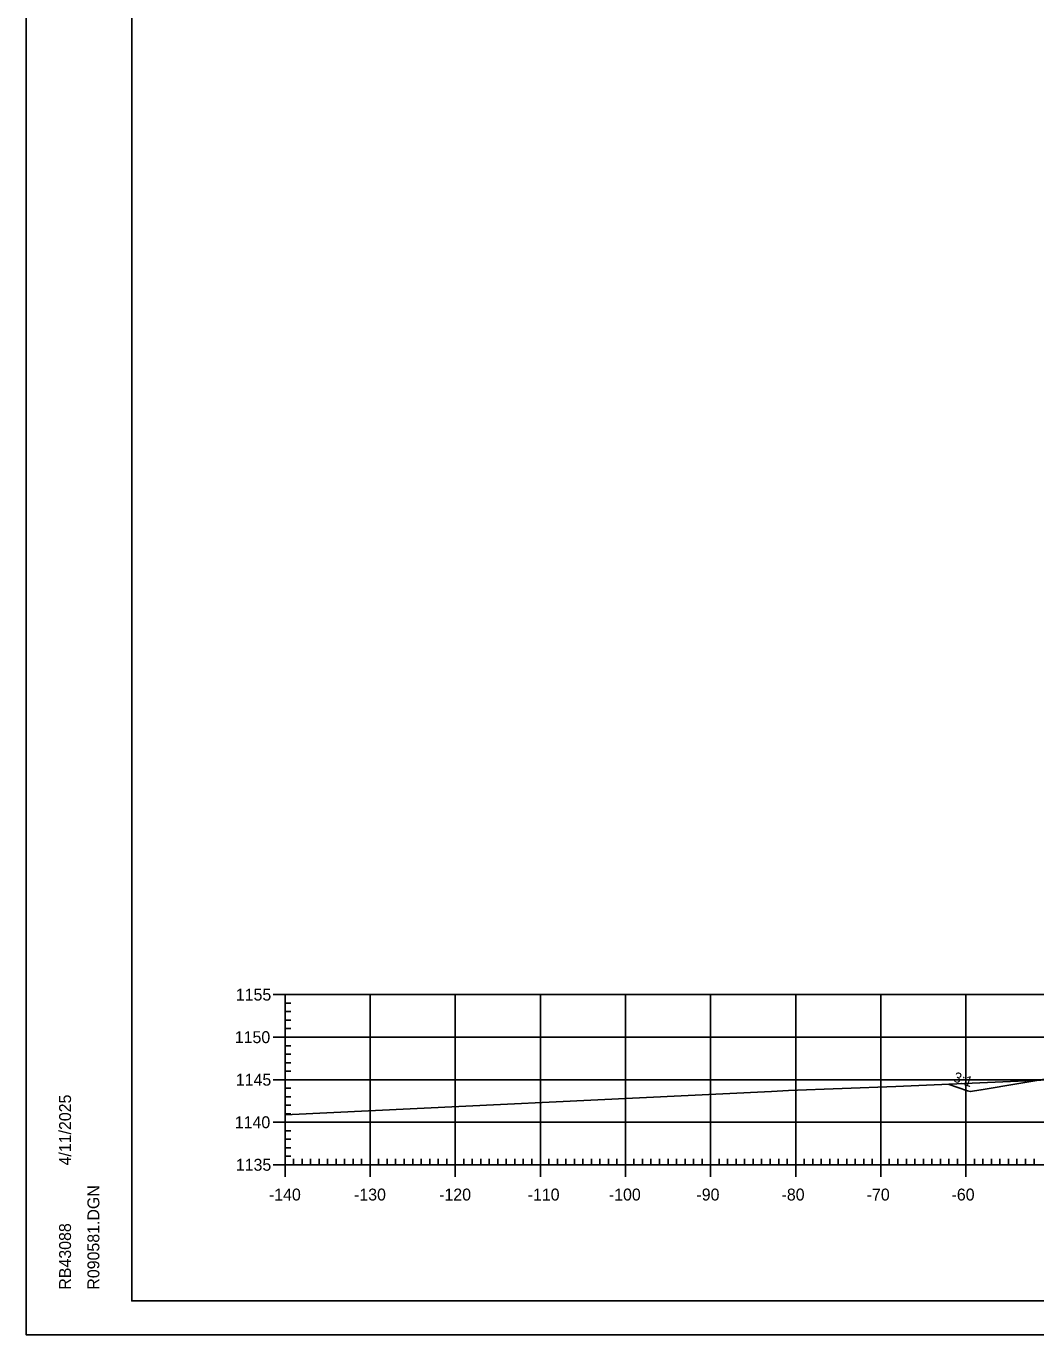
# Model space of a CAD drawing. Extents: x 1322838 to 1324533, y 339903 to 351025.
# Drawn here: x 1323993.2 to 1324111.9, y 342736 to 342889.9 of the extents above; entities that cross this region are included whole.
import ezdxf

# ---------------------------------------------------------------- set-up
doc = ezdxf.new("R2010")
doc.units = 0
for name, color, linetype in [('R_Axis', 7, 'Continuous'), ('R_Axis Annot', 7, 'Continuous'), ('R_Border', 7, 'Continuous'), ('R_Exist Surface', 7, 'Continuous'), ('R_Fin Surface', 7, 'Continuous'), ('R_Fin Surface Annot', 7, 'Continuous'), ('R_Grid', 7, 'Continuous'), ('R_No Plot', 7, 'Continuous')]:
    doc.layers.add(name, color=color, linetype=linetype)

msp = doc.modelspace()

# ---------------------------------------------------------------- linework, layer by layer
at = {"layer": 'R_Axis'}
for p, q in [((1324022.24, 342776.02), (1324025.04, 342776.02)), ((1324023.64, 342756.02), (1324023.64, 342776.02)), ((1324023.64, 342775.02), (1324024.34, 342775.02)), ((1324023.64, 342774.02), (1324024.34, 342774.02)), ((1324023.64, 342773.02), (1324024.34, 342773.02)), ((1324023.64, 342772.02), (1324024.34, 342772.02)), ((1324022.24, 342771.02), (1324025.04, 342771.02)), ((1324023.64, 342770.02), (1324024.34, 342770.02)), ((1324023.64, 342769.02), (1324024.34, 342769.02)), ((1324023.64, 342768.02), (1324024.34, 342768.02)), ((1324022.24, 342766.02), (1324025.04, 342766.02)), ((1324023.64, 342767.02), (1324024.34, 342767.02)), ((1324023.64, 342765.02), (1324024.34, 342765.02)), ((1324023.64, 342764.02), (1324024.34, 342764.02)), ((1324023.64, 342763.02), (1324024.34, 342763.02)), ((1324022.24, 342761.02), (1324025.04, 342761.02)), ((1324023.64, 342762.02), (1324024.34, 342762.02)), ((1324023.64, 342760.02), (1324024.34, 342760.02)), ((1324023.64, 342759.02), (1324024.34, 342759.02)), ((1324023.64, 342758.02), (1324024.34, 342758.02)), ((1324023.64, 342754.62), (1324023.64, 342757.42)), ((1324023.64, 342757.02), (1324024.34, 342757.02)), ((1324024.64, 342756.02), (1324024.64, 342756.72)), ((1324025.64, 342756.02), (1324025.64, 342756.72)), ((1324026.64, 342756.02), (1324026.64, 342756.72)), ((1324027.64, 342756.02), (1324027.64, 342756.72)), ((1324028.64, 342756.02), (1324028.64, 342756.72)), ((1324029.64, 342756.02), (1324029.64, 342756.72)), ((1324030.64, 342756.02), (1324030.64, 342756.72)), ((1324031.64, 342756.02), (1324031.64, 342756.72)), ((1324032.64, 342756.02), (1324032.64, 342756.72)), ((1324033.64, 342754.62), (1324033.64, 342757.42)), ((1324034.64, 342756.02), (1324034.64, 342756.72)), ((1324035.64, 342756.02), (1324035.64, 342756.72)), ((1324036.64, 342756.02), (1324036.64, 342756.72)), ((1324037.64, 342756.02), (1324037.64, 342756.72)), ((1324038.64, 342756.02), (1324038.64, 342756.72)), ((1324039.64, 342756.02), (1324039.64, 342756.72)), ((1324040.64, 342756.02), (1324040.64, 342756.72)), ((1324041.64, 342756.02), (1324041.64, 342756.72)), ((1324042.64, 342756.02), (1324042.64, 342756.72)), ((1324043.64, 342754.62), (1324043.64, 342757.42)), ((1324044.64, 342756.02), (1324044.64, 342756.72)), ((1324045.64, 342756.02), (1324045.64, 342756.72)), ((1324046.64, 342756.02), (1324046.64, 342756.72)), ((1324047.64, 342756.02), (1324047.64, 342756.72)), ((1324048.64, 342756.02), (1324048.64, 342756.72)), ((1324049.64, 342756.02), (1324049.64, 342756.72)), ((1324050.64, 342756.02), (1324050.64, 342756.72)), ((1324051.64, 342756.02), (1324051.64, 342756.72)), ((1324052.64, 342756.02), (1324052.64, 342756.72)), ((1324053.64, 342754.62), (1324053.64, 342757.42)), ((1324054.64, 342756.02), (1324054.64, 342756.72)), ((1324055.64, 342756.02), (1324055.64, 342756.72)), ((1324056.64, 342756.02), (1324056.64, 342756.72)), ((1324057.64, 342756.02), (1324057.64, 342756.72)), ((1324058.64, 342756.02), (1324058.64, 342756.72)), ((1324059.64, 342756.02), (1324059.64, 342756.72)), ((1324060.64, 342756.02), (1324060.64, 342756.72)), ((1324061.64, 342756.02), (1324061.64, 342756.72)), ((1324062.64, 342756.02), (1324062.64, 342756.72)), ((1324063.64, 342754.62), (1324063.64, 342757.42)), ((1324064.64, 342756.02), (1324064.64, 342756.72)), ((1324065.64, 342756.02), (1324065.64, 342756.72)), ((1324066.64, 342756.02), (1324066.64, 342756.72)), ((1324067.64, 342756.02), (1324067.64, 342756.72)), ((1324068.64, 342756.02), (1324068.64, 342756.72)), ((1324069.64, 342756.02), (1324069.64, 342756.72)), ((1324070.64, 342756.02), (1324070.64, 342756.72)), ((1324071.64, 342756.02), (1324071.64, 342756.72)), ((1324072.64, 342756.02), (1324072.64, 342756.72)), ((1324073.64, 342754.62), (1324073.64, 342757.42)), ((1324074.64, 342756.02), (1324074.64, 342756.72)), ((1324075.64, 342756.02), (1324075.64, 342756.72)), ((1324076.64, 342756.02), (1324076.64, 342756.72)), ((1324077.64, 342756.02), (1324077.64, 342756.72)), ((1324078.64, 342756.02), (1324078.64, 342756.72)), ((1324079.64, 342756.02), (1324079.64, 342756.72)), ((1324080.64, 342756.02), (1324080.64, 342756.72)), ((1324081.64, 342756.02), (1324081.64, 342756.72)), ((1324082.64, 342756.02), (1324082.64, 342756.72)), ((1324083.64, 342754.62), (1324083.64, 342757.42)), ((1324084.64, 342756.02), (1324084.64, 342756.72)), ((1324085.64, 342756.02), (1324085.64, 342756.72)), ((1324086.64, 342756.02), (1324086.64, 342756.72)), ((1324087.64, 342756.02), (1324087.64, 342756.72)), ((1324088.64, 342756.02), (1324088.64, 342756.72)), ((1324089.64, 342756.02), (1324089.64, 342756.72)), ((1324090.64, 342756.02), (1324090.64, 342756.72)), ((1324091.64, 342756.02), (1324091.64, 342756.72)), ((1324092.64, 342756.02), (1324092.64, 342756.72)), ((1324093.64, 342754.62), (1324093.64, 342757.42)), ((1324094.64, 342756.02), (1324094.64, 342756.72)), ((1324095.64, 342756.02), (1324095.64, 342756.72)), ((1324096.64, 342756.02), (1324096.64, 342756.72)), ((1324097.64, 342756.02), (1324097.64, 342756.72)), ((1324098.64, 342756.02), (1324098.64, 342756.72)), ((1324099.64, 342756.02), (1324099.64, 342756.72)), ((1324100.64, 342756.02), (1324100.64, 342756.72)), ((1324101.64, 342756.02), (1324101.64, 342756.72)), ((1324102.64, 342756.02), (1324102.64, 342756.72)), ((1324103.64, 342754.62), (1324103.64, 342757.42)), ((1324104.64, 342756.02), (1324104.64, 342756.72)), ((1324105.64, 342756.02), (1324105.64, 342756.72)), ((1324106.64, 342756.02), (1324106.64, 342756.72)), ((1324107.64, 342756.02), (1324107.64, 342756.72)), ((1324108.64, 342756.02), (1324108.64, 342756.72)), ((1324109.64, 342756.02), (1324109.64, 342756.72)), ((1324110.64, 342756.02), (1324110.64, 342756.72)), ((1324111.64, 342756.02), (1324111.64, 342756.72)), ((1324022.24, 342756.02), (1324025.04, 342756.02)), ((1324023.64, 342756.02), (1324303.64, 342756.02))]:
    msp.add_line(p, q, dxfattribs=at)
at = {"layer": 'R_Border'}
for p, q in [((1324005.64, 342740.02), (1324005.64, 342945.48)), ((1324005.64, 342740.02), (1324005.64, 342740.02)), ((1324321.82, 342740.02), (1324005.64, 342740.02))]:
    msp.add_line(p, q, dxfattribs=at)
at = {"layer": 'R_Exist Surface'}
msp.add_lwpolyline([(1324023.64, 342761.9), (1324080.8, 342764.63), (1324082.81, 342764.75), (1324095.41, 342765.21), (1324117.83, 342766.21)], dxfattribs=at)
at = {"layer": 'R_Fin Surface'}
msp.add_lwpolyline([(1324101.56, 342765.48), (1324103.84, 342764.72), (1324104.14, 342764.62), (1324105.42, 342764.84), (1324114.53, 342766.35)], dxfattribs=at)
at = {"layer": 'R_Grid'}
for p, q in [((1324023.64, 342776.02), (1324303.64, 342776.02)), ((1324023.64, 342756.02), (1324023.64, 342776.02)), ((1324033.64, 342756.02), (1324033.64, 342776.02)), ((1324043.64, 342756.02), (1324043.64, 342776.02)), ((1324053.64, 342756.02), (1324053.64, 342776.02)), ((1324063.64, 342756.02), (1324063.64, 342776.02)), ((1324073.64, 342756.02), (1324073.64, 342776.02)), ((1324083.64, 342756.02), (1324083.64, 342776.02)), ((1324093.64, 342756.02), (1324093.64, 342776.02)), ((1324103.64, 342756.02), (1324103.64, 342776.02)), ((1324023.64, 342771.02), (1324303.64, 342771.02)), ((1324023.64, 342766.02), (1324303.64, 342766.02)), ((1324023.64, 342761.02), (1324303.64, 342761.02)), ((1324023.64, 342756.02), (1324303.64, 342756.02))]:
    msp.add_line(p, q, dxfattribs=at)
at = {"layer": 'R_No Plot'}
msp.add_line((1323993.24, 342736.04), (1324326.57, 342736.04), dxfattribs=at)
for points in [[(1323993.23, 342949.37), (1324326.57, 342949.37), (1324326.57, 342736.03), (1323993.23, 342736.03)], [(1324239.56, 342945.48), (1324259.18, 342945.48), (1324259.18, 342935.6), (1324275.29, 342935.6), (1324298.49, 342935.6), (1324298.61, 342907.44), (1324321.82, 342907.44), (1324321.82, 342740.02), (1324005.64, 342740.02), (1324005.64, 342945.48)]]:
    msp.add_lwpolyline(points, close=True, dxfattribs=at)

# ---------------------------------------------------------------- texts
at = {"layer": 'R_Axis Annot'}
for s, p in [('1155', (1324017.86, 342775.32)), ('1150', (1324017.74, 342770.32)), ('1145', (1324017.86, 342765.32)), ('1140', (1324017.74, 342760.32)), ('1135', (1324017.86, 342755.32)), ('-140', (1324021.75, 342751.82)), ('-130', (1324031.75, 342751.82)), ('-120', (1324041.75, 342751.82)), ('-110', (1324052.15, 342751.82)), ('-100', (1324061.69, 342751.82)), ('-90', (1324071.98, 342751.82)), ('-80', (1324081.98, 342751.82)), ('-70', (1324091.98, 342751.82)), ('-60', (1324101.95, 342751.82))]:
    msp.add_text(s, height=1.4, dxfattribs=at).set_placement(p)
at = {"layer": 'R_Border'}
for s, p in [('4/11/2025', (1323998.5, 342755.94)), ('R090581.DGN', (1324001.83, 342741.34)), ('RB43088', (1323998.5, 342741.34))]:
    msp.add_text(s, height=1.4, rotation=90, dxfattribs=at).set_placement(p)
at = {"layer": 'R_Fin Surface Annot'}
msp.add_text('3:1', height=1.2, rotation=341.5561, dxfattribs=at).set_placement((1324102.07, 342765.84))

doc.saveas('drawing.dxf')
